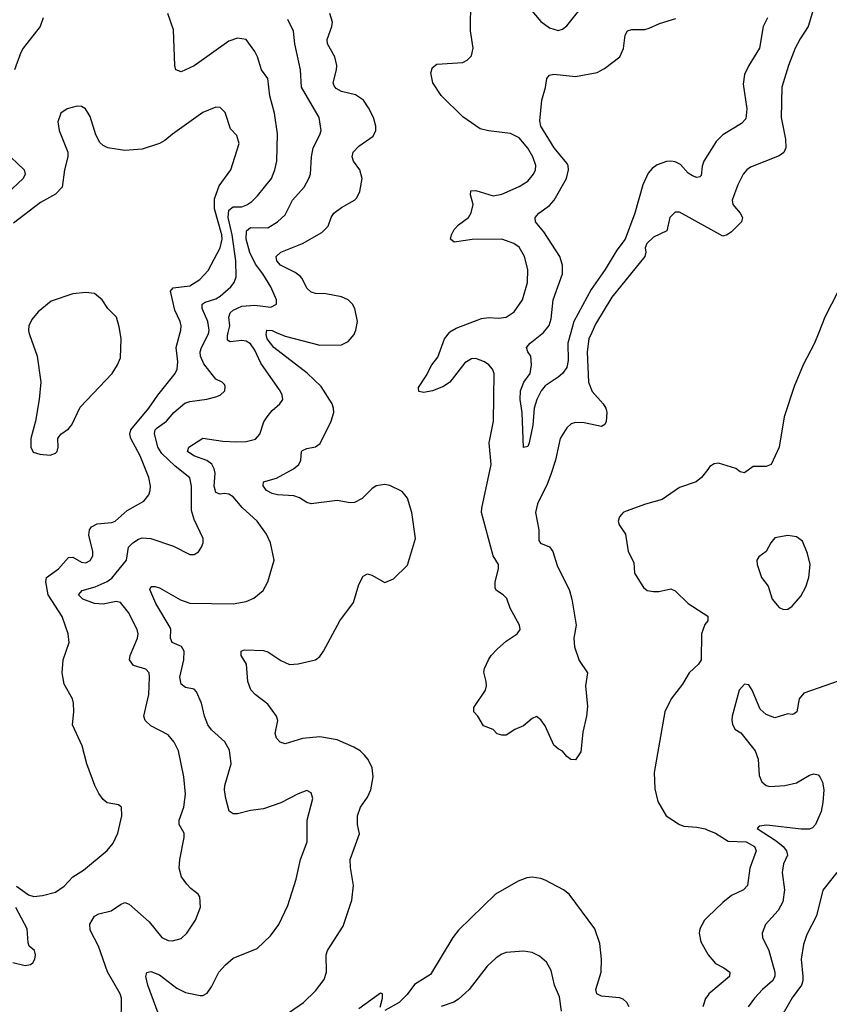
# Model space of a CAD drawing. Header units: inches. Extents: x 1682530 to 1839546, y 640742 to 791647.
# Tile 657 of 923: x 1766825 to 1770561, y 716902 to 721442. Entities that reach past the tile are written whole.
import ezdxf

# ---------------------------------------------------------------- set-up
doc = ezdxf.new("R2010")
doc.units = ezdxf.units.IN
doc.header["$MEASUREMENT"] = 0
for name, color, linetype in [('B7761', 7, 'Continuous'), ('B7762', 7, 'Continuous'), ('B7771', 7, 'Continuous'), ('B7772', 7, 'Continuous')]:
    doc.layers.add(name, color=color, linetype=linetype)

msp = doc.modelspace()

# ---------------------------------------------------------------- linework, layer by layer
at = {"layer": 'B7761', "color": 5}
for points, elevation in [([(1766810, 717445.7), (1766866.7, 717406.7), (1766890, 717399.3), (1766930, 717402.9), (1766990, 717418.2), (1767030, 717446.9), (1767070, 717489.1), (1767119.6, 717520.4), (1767229.8, 717610.2), (1767256.1, 717643.9), (1767277.6, 717690), (1767297.2, 717770), (1767295.6, 717810), (1767281.6, 717821.6), (1767229, 717830), (1767210, 717845.2), (1767190, 717874), (1767172, 717910), (1767134.5, 718010), (1767113.4, 718093.4), (1767069.4, 718190), (1767076, 718250), (1767073.2, 718290), (1767069, 718310), (1767030, 718378), (1767022, 718430), (1767025.6, 718490), (1767053, 718570), (1767049.7, 718609.7), (1767021.6, 718690), (1766956.3, 718790), (1766945.5, 718850), (1766948.5, 718870), (1767004.5, 718910), (1767050, 718962.4), (1767070, 718963.9), (1767110, 718940.2), (1767130, 718937.7), (1767150, 718947.7), (1767163.5, 718970), (1767163.5, 718990), (1767145, 719065), (1767147.9, 719090), (1767157.3, 719102.7), (1767183.6, 719116.4), (1767250, 719122.6), (1767265.7, 719130), (1767321.8, 719178.2), (1767398.9, 719221.1), (1767421.3, 719250), (1767428.2, 719270), (1767428.5, 719290), (1767421.4, 719330), (1767380.6, 719430), (1767338.9, 719510), (1767333.2, 719530), (1767337.7, 719550), (1767421.4, 719650), (1767462.5, 719710), (1767543.2, 719810), (1767552.2, 719830), (1767555.3, 719864.7), (1767546.7, 719930), (1767566, 720000)], 780), ([(1766867.9, 720000), (1766870, 719990.4), (1766905.4, 719890), (1766922.4, 719770), (1766914.9, 719690), (1766898, 719590), (1766877.1, 719510), (1766877.3, 719470), (1766888.2, 719448.2), (1766918.4, 719438.4), (1766965.6, 719434.4), (1766990, 719443), (1766998, 719450), (1767002.9, 719470), (1767000.9, 719510), (1767004.2, 719515.8), (1767015.1, 719530), (1767050, 719554.4), (1767066.7, 719573.3), (1767105, 719655), (1767252, 719810), (1767277.2, 719850), (1767290, 719882.8), (1767293.5, 719970), (1767288.9, 720000)], 820), ([(1767293.6, 716806.4), (1767295.8, 716930), (1767289.6, 716950), (1767230.6, 717050.6), (1767188.7, 717170), (1767150, 717242.7), (1767148.8, 717271.2), (1767170, 717308), (1767190, 717318.7), (1767247.9, 717332.1), (1767290, 717362.4), (1767310.3, 717370.3), (1767330, 717363), (1767422.5, 717282.5), (1767481.6, 717210), (1767510, 717196.5), (1767530, 717194.9), (1767570, 717204.9), (1767596.2, 717230), (1767636.2, 717290), (1767659.5, 717350), (1767656.6, 717396.6), (1767649, 717410), (1767614.9, 717434.9), (1767596.1, 717456.1), (1767572, 717490), (1767561.6, 717530), (1767564.2, 717570), (1767584.7, 717670), (1767584, 717690), (1767561.1, 717730), (1767561.6, 717750), (1767582.2, 717810), (1767590.8, 717870), (1767582.7, 717950), (1767557.5, 718070), (1767538.8, 718110), (1767510, 718143.7), (1767430, 718185), (1767404.3, 718210), (1767398.2, 718230), (1767421.1, 718330), (1767425, 718410), (1767422.2, 718430), (1767407.4, 718447.4), (1767350, 718463.8), (1767331.4, 718490), (1767334.5, 718510), (1767369.5, 718590), (1767372.1, 718610), (1767367.6, 718630), (1767327.8, 718707.8), (1767290, 718753.6), (1767270, 718759.6), (1767210, 718746.8), (1767170, 718749), (1767117.2, 718770), (1767096.4, 718790), (1767114, 718810), (1767174, 718826), (1767229.6, 718850.4), (1767250, 718866.9), (1767318.6, 718950), (1767327.4, 719010), (1767347.1, 719030), (1767373.1, 719046.9), (1767390, 719052.4), (1767430, 719050.1), (1767534.6, 719014.6), (1767610, 718975.5), (1767630, 718976.3), (1767650, 718987.7), (1767663.7, 719010), (1767672, 719030), (1767672, 719050), (1767630, 719137), (1767618.3, 719178.3), (1767617.6, 719290), (1767609.9, 719329.9), (1767542.9, 719382.9), (1767481.1, 719441.1), (1767462.2, 719470), (1767447, 719533), (1767451.1, 719550), (1767460.3, 719559.7), (1767503.2, 719590), (1767537.3, 719630), (1767587.2, 719672.8), (1767610, 719680.9), (1767688.4, 719691.6), (1767730, 719703), (1767750, 719710.7), (1767771.5, 719730), (1767773.6, 719750), (1767770, 719759), (1767759, 719770), (1767730, 719783.7), (1767674.6, 719854.6), (1767659.6, 719890), (1767658.2, 719910), (1767664.2, 719930), (1767695.2, 719990), (1767697.7, 720000)], 760), ([(1767489.9, 716790), (1767417, 716990), (1767408, 717030), (1767411.5, 717048.5), (1767430, 717053.6), (1767470, 717037.7), (1767550, 716976.5), (1767590, 716956.5), (1767658, 716942), (1767670, 716941.6), (1767690, 716952.7), (1767710, 716982), (1767744.4, 717050), (1767775.7, 717084.3), (1767810, 717113.8), (1767921.3, 717158.7), (1767982.9, 717217.1), (1768021.3, 717270), (1768062.9, 717357.1), (1768101.3, 717478.7), (1768120.5, 717570), (1768151.1, 717650), (1768151.6, 717750), (1768177.4, 717850), (1768170, 717877), (1768150, 717887.6), (1768110, 717872.8), (1768030, 717830.8), (1767950, 717802.7), (1767890, 717795.1), (1767830, 717780.5), (1767810, 717779.6), (1767792.6, 717792.6), (1767776, 717850), (1767770.9, 717890), (1767771.9, 717910), (1767801, 718010), (1767794, 718074), (1767772.5, 718112.5), (1767710, 718166.9), (1767693.8, 718190), (1767678.4, 718230), (1767664.7, 718290), (1767641.8, 718341.8), (1767630, 718354.7), (1767590, 718362.6), (1767570, 718378), (1767565, 718410), (1767583.5, 718490), (1767584.2, 718530), (1767571.4, 718551.4), (1767529.6, 718570), (1767522, 718590), (1767522.7, 718630), (1767519, 718639), (1767453.3, 718750), (1767426.5, 718813.5), (1767432.5, 718827.5), (1767450, 718828.4), (1767470, 718822.6), (1767566.9, 718766.9), (1767610, 718751.8), (1767810, 718748.9), (1767870, 718758.7), (1767906.3, 718773.7), (1767949.3, 718810), (1767969.6, 718850), (1767999.6, 718950), (1767982.6, 719030), (1767964.4, 719070), (1767920.4, 719130), (1767851.9, 719191.9), (1767810, 719240.8), (1767790, 719253.6), (1767770, 719257.1), (1767750, 719254), (1767730, 719261.3), (1767723.4, 719290), (1767726.9, 719350), (1767723.4, 719370), (1767711.4, 719391.4), (1767689.6, 719409.6), (1767628.3, 719430), (1767599.7, 719450), (1767605.6, 719470), (1767670, 719512), (1767762, 719498), (1767825.1, 719494.9), (1767870, 719496.9), (1767912.7, 719507.3), (1767933, 719530), (1767952.6, 719587.4), (1767966.6, 719610), (1767990, 719639.3), (1768026, 719670), (1768039.3, 719690), (1768037.2, 719710), (1768027, 719730), (1767937.9, 719857.9), (1767910, 719917.2), (1767890, 719947.4), (1767870, 719959), (1767850, 719961.7), (1767796.3, 719956.3), (1767783.7, 719963.7), (1767784, 719984), (1767787.8, 720000)], 740), ([(1768070, 716864.7), (1768135.1, 716910), (1768190, 716963.1), (1768230, 717015.5), (1768241.5, 717050), (1768239.7, 717130), (1768245.7, 717150), (1768318.6, 717261.4), (1768358.4, 717381.6), (1768366, 717450), (1768351.8, 717531.8), (1768349.8, 717570), (1768393, 717687), (1768384.7, 717730), (1768383.9, 717770), (1768397.4, 717810), (1768430, 717857.1), (1768445.7, 717890), (1768455.8, 717950), (1768452.1, 717992.1), (1768433, 718030), (1768416.9, 718050), (1768395.6, 718070), (1768367.1, 718087.1), (1768290, 718121.5), (1768210, 718135.3), (1768130, 718126.6), (1768050, 718102.7), (1768027, 718110), (1768010, 718129.4), (1768004.4, 718150), (1768016.4, 718210), (1768009.8, 718229.8), (1767970, 718286), (1767911.5, 718330), (1767892.1, 718352.1), (1767878, 718390), (1767872, 718470), (1767847.8, 718510), (1767846.6, 718530), (1767863.3, 718536.7), (1767950, 718533.7), (1767970, 718526.8), (1768030, 718486.7), (1768070, 718468.7), (1768110, 718472), (1768190, 718490.4), (1768210, 718505.3), (1768227.6, 718530), (1768303, 718670), (1768365.1, 718754.9), (1768390, 718838), (1768410, 718876), (1768430, 718886), (1768450, 718881), (1768510, 718846), (1768550, 718864), (1768614.3, 718925.7), (1768650.9, 719050), (1768635.1, 719170), (1768614.9, 719234.9), (1768590, 719266), (1768533.4, 719293.4), (1768510, 719298.4), (1768470, 719291.8), (1768450, 719278), (1768405.9, 719234.1), (1768370, 719215.1), (1768350, 719214.2), (1768290, 719224.5), (1768170, 719208.7), (1768150, 719215.6), (1768117.1, 719237.1), (1768090, 719246.1), (1768015.3, 719250), (1767990, 719256.5), (1767963.5, 719270), (1767948.1, 719291.9), (1767949.8, 719310.2), (1768010, 719327.1), (1768088, 719370), (1768112.8, 719390), (1768123.1, 719410), (1768125.1, 719450), (1768130, 719455.6), (1768150, 719464.7), (1768190, 719472.3), (1768212, 719488), (1768262.8, 719590), (1768274.6, 719630), (1768273.8, 719650), (1768266.7, 719670), (1768215.7, 719750), (1768152.4, 719812.3), (1767997.8, 719930), (1767967.9, 719970), (1767962.3, 719990), (1767963.7, 720000)], 720), ([(1768009.3, 720000), (1768050, 719982.2), (1768210, 719941.2), (1768310, 719943.1), (1768341.5, 719958.5), (1768368, 719990), (1768372.4, 720000)], 720), ([(1769465, 720000), (1769451, 719970), (1769444.2, 719910), (1769450.1, 719770.1), (1769466.9, 719726.9), (1769518.2, 719670), (1769529.3, 719650), (1769534, 719630), (1769531.6, 719588.4), (1769524.8, 719575.2), (1769510, 719565.7), (1769430, 719583), (1769390, 719584.9), (1769370, 719577.9), (1769350, 719560.3), (1769318.8, 719510), (1769297, 719410), (1769275.8, 719344.2), (1769259.6, 719300.4), (1769213.8, 719210), (1769205.6, 719170), (1769220.5, 719090), (1769220.7, 719040.7), (1769228.6, 719028.6), (1769270, 719011.1), (1769285.5, 718990), (1769305.4, 718925.4), (1769362.1, 718810), (1769373, 718770), (1769392.3, 718650), (1769382.5, 718590), (1769385.4, 718550), (1769407.4, 718487.4), (1769444.9, 718430), (1769436.5, 718370), (1769444.9, 718275.1), (1769441.1, 718230), (1769423.4, 718156.6), (1769413.8, 718066.2), (1769390, 718029.2), (1769368.7, 718030), (1769350, 718044), (1769329.5, 718069.5), (1769310, 718079.3), (1769290, 718097.2), (1769250, 718185.2), (1769230, 718213.2), (1769210, 718229), (1769190, 718219), (1769150, 718186), (1769110.6, 718169.4), (1769070, 718142), (1769050, 718142), (1769029.1, 718149.1), (1769010, 718168), (1768965.6, 718185.6), (1768939, 718230), (1768921.2, 718250), (1768921.2, 718270), (1768974.7, 718350), (1768979.7, 718370), (1768978.3, 718390), (1768967.5, 718432.5), (1768969.8, 718450.2), (1768988, 718490), (1769000.5, 718510), (1769030, 718540.4), (1769070, 718575.5), (1769121.2, 718610), (1769134, 718630), (1769131.6, 718650), (1769087.9, 718727.9), (1769072.4, 718772.4), (1769056.9, 718790), (1769024.7, 718810), (1769019.8, 718819.8), (1769018.5, 718850), (1769034.5, 718910), (1769034.3, 718930), (1769009.8, 718970), (1768956.5, 719170), (1768957, 719190), (1769001, 719390), (1768990.9, 719490), (1769011.8, 719590), (1769014.5, 719810), (1769006.8, 719830), (1768989.8, 719850), (1768970, 719863.7), (1768930, 719879.5), (1768910, 719878.1), (1768880, 719860), (1768810, 719770.9), (1768781.3, 719750), (1768730.6, 719730), (1768690, 719722.6), (1768666.6, 719726.6), (1768665.4, 719745.4), (1768701.1, 719798.9), (1768727.5, 719850), (1768754.4, 719885.6), (1768786.1, 719970), (1768808.4, 720000)], 680), ([(1769368.5, 720000), (1769355.1, 719950), (1769355.6, 719870), (1769350, 719838.4), (1769330, 719809.6), (1769310, 719792.7), (1769250, 719754), (1769230.8, 719730), (1769210.8, 719690), (1769199.1, 719650), (1769192.3, 719572.3), (1769175.8, 719490), (1769170, 719474), (1769150, 719468.7), (1769144.2, 719630), (1769134.3, 719690), (1769135.8, 719730), (1769151.8, 719770), (1769180.9, 719810), (1769187, 719850), (1769183.7, 719890), (1769169.6, 719910), (1769164.5, 719930), (1769180.7, 719950), (1769241.5, 719998.5), (1769242.7, 720000)], 660), ([(1770000, 719368.2), (1769970.7, 719330), (1769946.8, 719310), (1769870, 719284.8), (1769790, 719228.5), (1769712.1, 719208), (1769624, 719176), (1769610, 719169.6), (1769592.2, 719150), (1769586.7, 719130), (1769591.7, 719111.7), (1769621.3, 719070), (1769633.1, 718990), (1769658.7, 718938.7), (1769662.6, 718890), (1769703.7, 718823.7), (1769721, 718810), (1769750, 718805.6), (1769774.5, 718805.5), (1769830, 718818), (1769850, 718808.7), (1769910, 718750.3), (1770000, 718690.7)], 720), ([(1770000, 718669.2), (1769986.5, 718653.5), (1769971.4, 718610), (1769970.2, 718490), (1769957.3, 718470), (1769914.4, 718430), (1769883, 718377), (1769832, 718310), (1769802.3, 718250), (1769752.3, 717970), (1769755.3, 717895.3), (1769770, 717837.3), (1769808.4, 717770), (1769870.2, 717730.2), (1769890, 717722.4), (1769950, 717718.5), (1769988.4, 717710), (1770000, 717705.1)], 720), ([(1769637.3, 716890), (1769626.4, 716910), (1769610, 716924.8), (1769592.2, 716932.2), (1769510, 716939.4), (1769488.6, 716950), (1769483.2, 716970), (1769508.2, 717050), (1769509.8, 717109.8), (1769502.2, 717182.2), (1769479.7, 717250), (1769360.4, 717410), (1769334.7, 717430), (1769250, 717474), (1769230, 717482), (1769190, 717488.4), (1769164.9, 717484.9), (1769125.5, 717470), (1769021.1, 717410), (1768850, 717243.5), (1768824, 717210), (1768720.3, 717039.7), (1768647.8, 716992.2), (1768612.9, 716947.1), (1768576.5, 716910), (1768510, 716872.8)], 720), ([(1766794.4, 717094.4), (1766850, 717080.5), (1766875.3, 717084.7), (1766886.8, 717093.2), (1766895.1, 717110), (1766898, 717130), (1766894, 717150), (1766869.6, 717169.6), (1766864.7, 717184.7), (1766860.4, 717250), (1766807.4, 717347.4)], 780), ([(1770000, 717304.2), (1769985.3, 717290), (1769962.8, 717250), (1769960.3, 717230), (1769967.9, 717190), (1770000, 717132.4)], 720), ([(1769325.4, 716870), (1769315.4, 716935.4), (1769293.7, 716990), (1769278, 717058), (1769255.9, 717095.9), (1769224.1, 717124.1), (1769190, 717140.5), (1769150, 717146.3), (1769070, 717140.4), (1769050, 717132.1), (1769024, 717116), (1768981.9, 717078.1), (1768898.7, 716970), (1768850, 716925.7), (1768828.6, 716911.4), (1768770, 716891.8)], 740), ([(1768488.2, 716888.2), (1768498.9, 716930), (1768499.3, 716950), (1768490, 716953.7), (1768390, 716880.9)], 720), ([(1770000, 716942), (1769990, 716927.8), (1769977.8, 716890)], 720)]:
    msp.add_lwpolyline(points, dxfattribs=dict(at, elevation=elevation))
at = {"layer": 'B7762', "color": 5}
for points, elevation in [([(1768808.4, 720000), (1768810, 720002.1), (1768840, 720020), (1768956, 720064), (1768990, 720069.1), (1769034.7, 720065.3), (1769070, 720070.2), (1769106.2, 720093.9), (1769145.1, 720150), (1769168, 720230), (1769170.7, 720290), (1769155, 720350), (1769130, 720393.1), (1769105.1, 720410), (1769049.9, 720429.8), (1768912.4, 720427.6), (1768830, 720415.1), (1768813.6, 720430), (1768817.7, 720450), (1768830, 720474), (1768850, 720496), (1768896.3, 720530), (1768908.9, 720551.1), (1768917.1, 720590), (1768905.9, 720634.1), (1768907.1, 720652.9), (1768930, 720654.6), (1769010, 720629.5), (1769050, 720636.8), (1769130, 720671.7), (1769170, 720697.2), (1769196.2, 720730), (1769205.3, 720750), (1769206.3, 720770), (1769192.7, 720810), (1769170, 720848.5), (1769130, 720897), (1769090, 720917.5), (1768989, 720929), (1768950, 720939), (1768870, 720993.2), (1768770, 721092.4), (1768731.3, 721150), (1768722.7, 721197.3), (1768730, 721221), (1768750, 721237.1), (1768870, 721244.9), (1768890, 721254.4), (1768910, 721274.8), (1768917.7, 721310), (1768904.8, 721390), (1768907.6, 721532.4)], 680), ([(1769148.7, 721530), (1769230, 721434), (1769270, 721404.7), (1769310, 721391.6), (1769330, 721397.4), (1769350, 721413.7), (1769444.4, 721530)], 680), ([(1766933, 721450), (1766919.3, 721410), (1766842, 721310), (1766830.3, 721290), (1766801.3, 721210)], 760), ([(1767697.7, 720000), (1767700.2, 720010), (1767693.1, 720050), (1767667.5, 720110), (1767667.9, 720130), (1767681.4, 720138.6), (1767730, 720154.4), (1767750, 720166.6), (1767800.3, 720210), (1767815.5, 720230), (1767823.5, 720256.5), (1767823.2, 720330), (1767805.2, 720450), (1767787.9, 720530), (1767790, 720562.6), (1767810, 720579.3), (1767850, 720579.4), (1767872.7, 720587.3), (1767896.4, 720603.5), (1767923.4, 720630), (1767987.2, 720710), (1768002.9, 720750), (1768011.4, 720790), (1768014.8, 720914.8), (1768000.7, 721010), (1767978.8, 721090), (1767969.8, 721169.8), (1767940.4, 721210), (1767922.7, 721270), (1767910, 721294.5), (1767870, 721349.6), (1767830, 721356.4), (1767790, 721343.1), (1767630, 721228.9), (1767570, 721200.7), (1767546.6, 721210), (1767540.7, 721230), (1767534.5, 721394.5), (1767509.5, 721469.5)], 760), ([(1768372.4, 720000), (1768376.9, 720010), (1768384, 720050), (1768371.2, 720110), (1768360.5, 720130), (1768340.7, 720150), (1768310, 720164.4), (1768238.2, 720178.2), (1768190, 720179.8), (1768170, 720185), (1768150, 720204), (1768128.5, 720248.5), (1768119.1, 720259.1), (1768096.5, 720276.5), (1768029, 720310), (1768011.8, 720330), (1768008.8, 720350), (1768029.7, 720370), (1768129.9, 720410.1), (1768218.9, 720461.1), (1768248.7, 720490), (1768262.4, 720530), (1768275.1, 720550), (1768310, 720576.1), (1768370, 720608.7), (1768380.4, 720619.6), (1768395.4, 720650), (1768406.2, 720710), (1768395.3, 720750), (1768366, 720790), (1768359.8, 720810), (1768364.4, 720830), (1768390, 720859), (1768455.6, 720904.4), (1768468.7, 720930), (1768468.7, 720950), (1768457.2, 720990), (1768435.4, 721035.4), (1768411, 721070), (1768375.4, 721095.4), (1768310, 721110.6), (1768285, 721125), (1768276.1, 721136.1), (1768272.4, 721150), (1768287.6, 721210), (1768288.2, 721230), (1768278.9, 721270), (1768245.2, 721330), (1768243.9, 721350), (1768265.7, 721410), (1768268.4, 721430), (1768256, 721470)], 720), ([(1767787.8, 720000), (1767795, 720030), (1767790.4, 720070), (1767797.3, 720090), (1767810, 720102.3), (1767850, 720120.5), (1767910, 720125.7), (1767984.4, 720115.6), (1768010.9, 720130), (1768010.8, 720150), (1767983.7, 720210), (1767947.1, 720270), (1767913.6, 720313.6), (1767887.5, 720367.5), (1767869.9, 720429.9), (1767871.2, 720468.8), (1767890, 720482.7), (1767970, 720481.3), (1768015.4, 720510), (1768050, 720542.4), (1768084.2, 720610), (1768137.6, 720670), (1768159.8, 720710), (1768167.6, 720730), (1768172.5, 720810), (1768179.8, 720850), (1768211, 720910), (1768216.4, 720930), (1768207.6, 720990), (1768126.4, 721130), (1768120.3, 721210), (1768095, 721330), (1768088.9, 721388.9), (1768062.7, 721442.7)], 740), ([(1769242.7, 720000), (1769268.2, 720031.8), (1769278.3, 720061.7), (1769287.4, 720150), (1769329.9, 720270.1), (1769329.9, 720310), (1769318, 720350), (1769243.3, 720463.3), (1769205.4, 720510), (1769204.2, 720530), (1769220.7, 720550), (1769270, 720584.9), (1769291.1, 720608.9), (1769348.2, 720710), (1769357.6, 720750), (1769356.1, 720770), (1769350, 720780.4), (1769291.6, 720850), (1769229.7, 720950), (1769225.4, 720974.6), (1769234, 721070), (1769251.3, 721128.7), (1769257.6, 721170), (1769270, 721185.5), (1769290, 721190.3), (1769390, 721179.6), (1769490, 721197.4), (1769523.6, 721216.4), (1769594.3, 721270), (1769611.7, 721308.3), (1769618.3, 721370), (1769629.8, 721390.2), (1769650, 721396.5), (1769710, 721396.5), (1769730, 721402.8), (1769776.7, 721423.3), (1769852.8, 721447.2)], 660), ([(1767566, 720000), (1767568.8, 720010), (1767569.9, 720030), (1767566.1, 720050), (1767541.8, 720101.8), (1767521.5, 720190), (1767534.1, 720205.9), (1767610, 720213.8), (1767656.7, 720243.3), (1767695.1, 720284.9), (1767749.8, 720389.8), (1767759.2, 720430), (1767758.7, 720450), (1767724.2, 720570), (1767723.9, 720616.1), (1767745.2, 720674.8), (1767799.7, 720750), (1767838.3, 720870), (1767826.9, 720906.9), (1767798.5, 720938.5), (1767772.9, 721012.9), (1767750, 721036), (1767730, 721038), (1767670, 721013.7), (1767530, 720914.5), (1767495, 720884.9), (1767470, 720870.9), (1767390, 720844.8), (1767310, 720838.3), (1767231.5, 720851.5), (1767210, 720860.9), (1767194.7, 720874.7), (1767176.2, 720910), (1767150, 720995.3), (1767129, 721030), (1767110, 721040.9), (1767090, 721042.7), (1767044.7, 721030), (1767014.8, 721010), (1767001.6, 720970), (1767008.2, 720930), (1767047, 720830), (1767047.2, 720810), (1767031.5, 720750), (1767021.8, 720670), (1766990, 720636.5), (1766921.8, 720598.2), (1766796.7, 720503.3)], 780), ([(1766755.4, 720835.4), (1766846.5, 720750), (1766851.3, 720730), (1766841.8, 720710), (1766743.6, 720616.5)], 760), ([(1770000, 720818), (1769982.3, 720790), (1769974.3, 720765.7), (1769970, 720722.7), (1769963.7, 720716.3), (1769950, 720714.2), (1769930, 720721), (1769910, 720734.2), (1769873.9, 720773.9), (1769850, 720785.6), (1769830, 720788.6), (1769810, 720787.4), (1769767.4, 720772.6), (1769743.8, 720756.2), (1769725.8, 720734.2), (1769700, 720680), (1769663.7, 720550), (1769619.4, 720430), (1769581.2, 720378.8), (1769527, 720290), (1769462.6, 720197.4), (1769381.8, 720050), (1769368.5, 720000)], 660), ([(1770000, 720482.1), (1769870, 720554.3), (1769850, 720554.7), (1769825.4, 720530), (1769811.3, 720468.7), (1769750, 720438.7), (1769719.4, 720410), (1769711, 720390), (1769713.7, 720370), (1769709.2, 720350), (1769557.7, 720162.3), (1769482.5, 720037.5), (1769465, 720000)], 680), ([(1767288.9, 720000), (1767285, 720025), (1767272.6, 720070), (1767232.3, 720110), (1767206, 720150), (1767170, 720178.4), (1767130, 720183.5), (1767070, 720178), (1766970, 720143.5), (1766910, 720095), (1766881.4, 720058.6), (1766867.9, 720030), (1766865.7, 720010), (1766867.9, 720000)], 820), ([(1767963.7, 720000), (1767965.1, 720010), (1767990, 720008.4), (1768009.3, 720000)], 720)]:
    msp.add_lwpolyline(points, dxfattribs=dict(at, elevation=elevation))
at = {"layer": 'B7771', "color": 5}
for points, elevation in [([(1770512.8, 720000), (1770493.1, 719950), (1770440.3, 719850), (1770398.7, 719750), (1770353.4, 719610), (1770330.3, 719470), (1770292.4, 719390), (1770270, 719382), (1770210, 719381.6), (1770170, 719352.3), (1770150, 719357), (1770130, 719372), (1770050, 719396), (1770030, 719393.2), (1770010, 719381.2), (1770000, 719368.2)], 720), ([(1770000, 718690.7), (1770001, 718690), (1770000.7, 718670), (1770000, 718669.2)], 720), ([(1770636.6, 718403.4), (1770443.9, 718336.1), (1770421.7, 718310), (1770410.4, 718249.6), (1770399.1, 718240.9), (1770390, 718237.2), (1770370, 718240.9), (1770310, 718222.7), (1770270, 718237.2), (1770242.5, 718262.5), (1770205.2, 718350), (1770190, 718374), (1770170, 718377.2), (1770145.5, 718350), (1770113.4, 718230), (1770110.7, 718210), (1770114, 718194), (1770124.7, 718170), (1770153.2, 718153.2), (1770219.1, 718070), (1770232.2, 718032.2), (1770236.7, 717956.7), (1770250, 717928), (1770270, 717910.4), (1770285.9, 717905.9), (1770355.3, 717910), (1770410, 717922.8), (1770470, 717958), (1770490, 717964.9), (1770510, 717959.3), (1770517.6, 717950), (1770530, 717926), (1770535.3, 717890), (1770531.5, 717831.5), (1770523.5, 717790), (1770497.6, 717730), (1770484, 717716), (1770470.1, 717709.9), (1770430.8, 717709.2), (1770272.4, 717727.6), (1770237, 717723), (1770227.7, 717712.3), (1770316.1, 717656.1), (1770347.4, 717630), (1770364, 717610), (1770367.3, 717590), (1770350.2, 717550), (1770342.9, 717510), (1770353.8, 717430), (1770346.2, 717373.8), (1770325.1, 717334.9), (1770266.4, 717270), (1770250.4, 717230), (1770252, 717210), (1770282.4, 717150), (1770310.2, 717050), (1770310.2, 717030), (1770298.4, 717010), (1770252.2, 716970), (1770215.2, 716930), (1770186.7, 716890)], 740), ([(1770000, 717705.1), (1770036, 717690), (1770093.7, 717653.7), (1770177.6, 717650), (1770216.3, 717630), (1770222.9, 717610), (1770194.4, 717530), (1770184, 717450), (1770164.9, 717430), (1770110, 717402.7), (1770070, 717371.6), (1770000, 717304.2)], 720), ([(1770595.5, 717510), (1770531.6, 717428.4), (1770501.1, 717310), (1770456.7, 717223.3), (1770442, 717178), (1770430.7, 717110), (1770439.3, 717030), (1770439.3, 717010), (1770433.1, 716990), (1770390, 716931.9), (1770323.5, 716816.5)], 760), ([(1770000, 717132.4), (1770001.3, 717130), (1770036.5, 717090), (1770074.9, 717070), (1770101.5, 717050), (1770100.8, 717030), (1770005.6, 716950), (1770000, 716942)], 720)]:
    msp.add_lwpolyline(points, dxfattribs=dict(at, elevation=elevation))
at = {"layer": 'B7771', "color": 5, "elevation": 740}
msp.add_lwpolyline([(1770370, 719062.7), (1770310, 719053.2), (1770290.7, 719030), (1770270, 718989), (1770235.3, 718964.7), (1770226.8, 718950), (1770227.3, 718930), (1770248, 718870), (1770279.1, 718830), (1770297.3, 718770), (1770330, 718730.7), (1770350, 718722), (1770370, 718723), (1770390, 718737.3), (1770430, 718782.8), (1770453.1, 718826.9), (1770466.6, 718870), (1770472.7, 718930), (1770460.9, 718980.9), (1770436.6, 719036.6), (1770410, 719057.2)], close=True, dxfattribs=at)
at = {"layer": 'B7772', "color": 5}
for points, elevation in [([(1770487.7, 721492.3), (1770464, 721410), (1770425.9, 721354.1), (1770403.2, 721310), (1770372.7, 721230), (1770342.3, 721130), (1770339, 720990), (1770359.3, 720890), (1770360.9, 720850), (1770351.2, 720828.8), (1770330, 720813.3), (1770198, 720762), (1770180.8, 720750), (1770164.1, 720730), (1770139.2, 720680.8), (1770113.2, 720610), (1770115.3, 720590), (1770150.1, 720550.1), (1770159.7, 720530), (1770156.3, 720510), (1770110, 720463.7), (1770090, 720449.8), (1770070, 720443.1), (1770000, 720482.1)], 680), ([(1770276.5, 721450), (1770255.2, 721410), (1770239.2, 721310), (1770189.2, 721230), (1770170, 721189.3), (1770163.9, 721143.9), (1770180.7, 721030), (1770175.5, 720984.5), (1770156.5, 720963.5), (1770069.4, 720910.6), (1770039.5, 720880.5), (1770000, 720818)], 660), ([(1770602, 720190), (1770540.3, 720070), (1770512.8, 720000)], 720)]:
    msp.add_lwpolyline(points, dxfattribs=dict(at, elevation=elevation))

doc.saveas('drawing.dxf')
